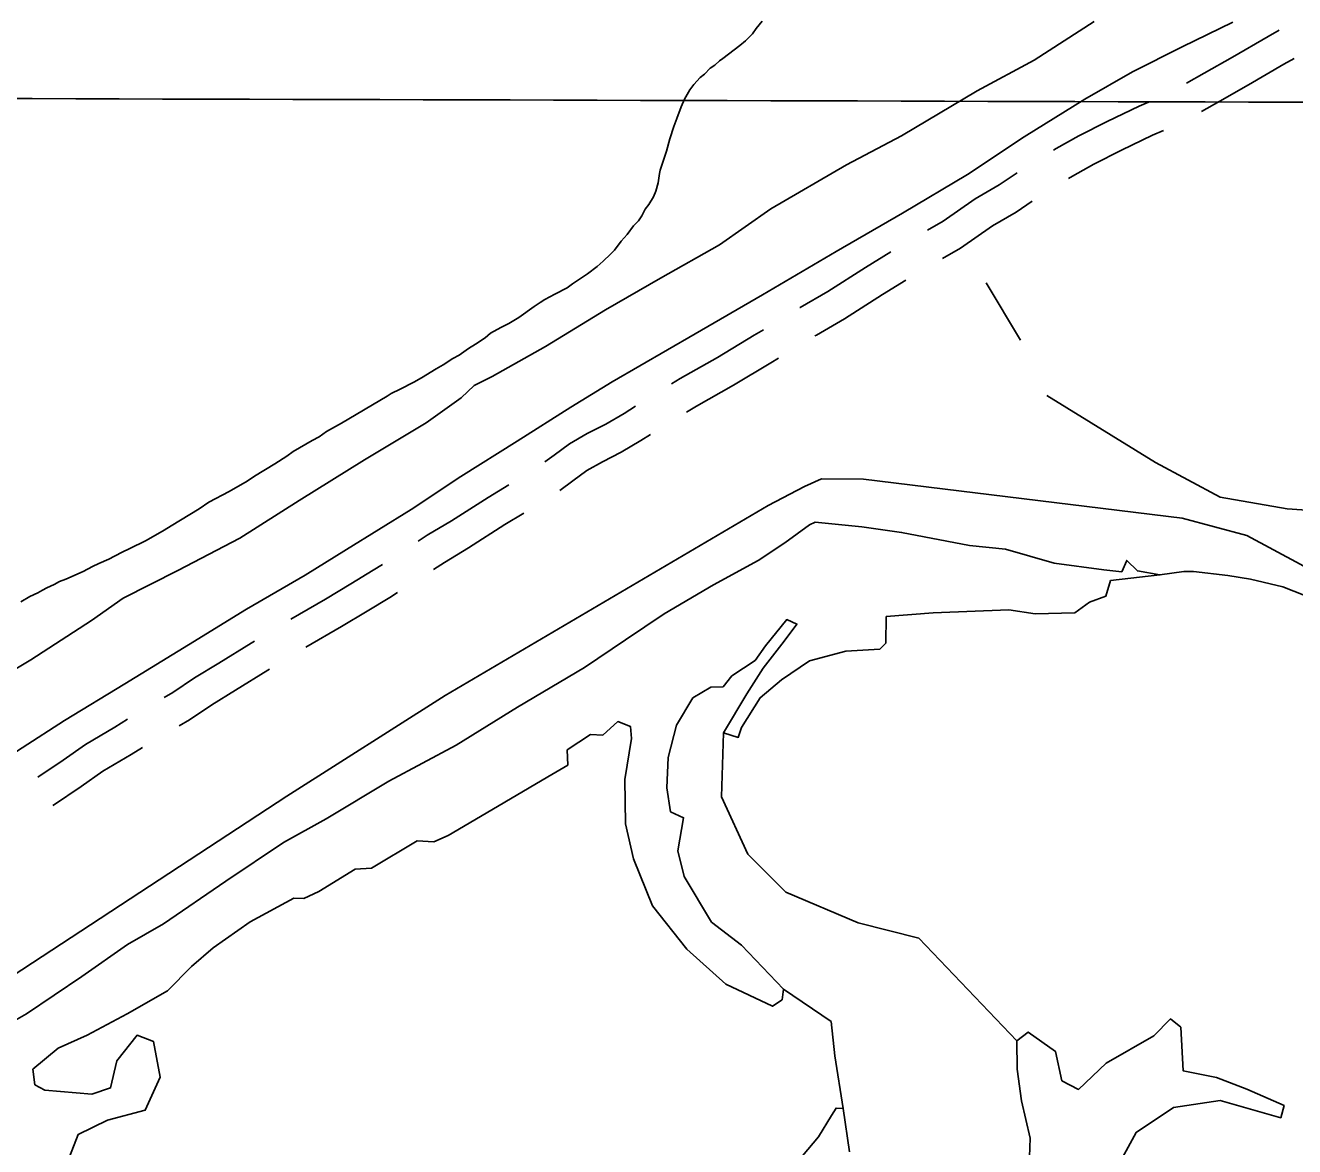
# Model space of a CAD drawing. Extents: x 3172231 to 3210228, y 940198 to 965780.
# Drawn here: x 3179677 to 3180867, y 950801 to 951853 of the extents above; entities that cross this region are included whole.
import ezdxf

# ---------------------------------------------------------------- set-up
doc = ezdxf.new("R2010")
doc.units = 0
for name, color, linetype in [('V-GRID-MAJR', 7, 'Continuous'), ('V-ROAD-CNTR', 7, 'Continuous'), ('V-SITE-VEGE', 7, 'Continuous'), ('V-TOPO-SHOR', 7, 'Continuous')]:
    doc.layers.add(name, color=color, linetype=linetype)

msp = doc.modelspace()

# ---------------------------------------------------------------- linework, layer by layer
at = {"layer": 'V-GRID-MAJR'}
msp.add_spline([(3176504.317, 951793.007), (3181720.753, 951778.211), (3186937.193, 951764.175), (3192153.634, 951750.897), (3197370.077, 951738.379), (3202586.522, 951726.618), (3207802.969, 951715.617)], degree=3, dxfattribs=at)
at = {"layer": 'V-ROAD-CNTR'}
for points in [[(3180766.004, 951798.49), (3180782.316, 951807.701), (3180809.031, 951822.916), (3180842.481, 951842.308), (3180852.85, 951848.062)], [(3180780.054, 951771.971), (3180797.116, 951781.605), (3180823.977, 951796.904), (3180857.283, 951816.212), (3180866.897, 951821.547)], [(3180641.033, 951735.625), (3180643.693, 951737.258), (3180664.831, 951748.92), (3180691.557, 951762.636), (3180721.615, 951776.991), (3180730.228, 951780.723)], [(3180655.11, 951709.065), (3180658.795, 951711.328), (3180678.929, 951722.436), (3180704.873, 951735.75), (3180734.047, 951749.683), (3180744.314, 951754.132)], [(3180522.96, 951660.537), (3180537.722, 951669.135), (3180567.602, 951689.816), (3180590.072, 951702.972), (3180607.084, 951714.481)], [(3180537.019, 951634.008), (3180553.832, 951643.801), (3180583.74, 951664.502), (3180606.072, 951677.576), (3180621.222, 951687.825)], [(3180403.286, 951587.935), (3180403.511, 951588.071), (3180429.498, 951603.036), (3180464.875, 951625.502), (3180488.515, 951640.209)], [(3180417.358, 951561.386), (3180418.759, 951562.233), (3180445.032, 951577.362), (3180480.841, 951600.102), (3180502.599, 951613.639)], [(3180282.863, 951516.557), (3180290.879, 951521.425), (3180325.819, 951541.213), (3180360.339, 951561.968), (3180369.057, 951567.239)], [(3180296.936, 951490.004), (3180306.061, 951495.545), (3180340.943, 951515.301), (3180375.829, 951536.276), (3180383.128, 951540.689)], [(3180163.821, 951443.22), (3180172.54, 951449.599), (3180187.04, 951460.206), (3180203.719, 951469.867), (3180221.208, 951478.626), (3180238.357, 951488.784), (3180248.893, 951495.442)], [(3180178.038, 951416.45), (3180190.252, 951425.385), (3180203.462, 951435.048), (3180217.967, 951443.451), (3180235.588, 951452.276), (3180254.017, 951463.192), (3180262.985, 951468.859)], [(3180045.256, 951368.834), (3180053.653, 951374.406), (3180076.378, 951388.019), (3180110.639, 951409.971), (3180130.116, 951421.708)], [(3180059.379, 951342.202), (3180069.663, 951349.026), (3180092.182, 951362.515), (3180126.477, 951384.489), (3180144.185, 951395.16)], [(3179925.807, 951295.87), (3179958.02, 951314.578), (3179981.81, 951328.902), (3180002.84, 951341.775), (3180011.632, 951347.179)], [(3179939.864, 951269.341), (3179973.292, 951288.754), (3179997.38, 951303.258), (3180018.526, 951316.203), (3180025.709, 951320.617)], [(3179806.705, 951222.36), (3179814.805, 951226.89), (3179835.428, 951240.721), (3179858.073, 951254.642), (3179888.427, 951273.387), (3179891.525, 951275.264)], [(3179820.756, 951195.846), (3179830.507, 951201.298), (3179851.644, 951215.475), (3179873.809, 951229.1), (3179904.083, 951247.795), (3179905.596, 951248.712)], [(3179688.367, 951147.711), (3179712.025, 951163.631), (3179733.06, 951178.335), (3179760.397, 951194.436), (3179772.339, 951201.921)], [(3179702.5, 951121.063), (3179702.939, 951121.357), (3179728.995, 951138.891), (3179749.29, 951153.077), (3179775.979, 951168.796), (3179786.426, 951175.345)]]:
    msp.add_lwpolyline(points, dxfattribs=at)
at = {"layer": 'V-SITE-VEGE'}
for points in [[(3180367.701, 951856.455), (3180362.216, 951849.656), (3180358.747, 951844.835), (3180352.122, 951838.044), (3180346.944, 951833.808), (3180330.849, 951821.68), (3180327.689, 951819.425), (3180323.372, 951815.468), (3180319.065, 951812.652), (3180313.591, 951806.994)], [(3180313.591, 951806.994), (3180309.566, 951803.889), (3180303.795, 951797.092), (3180300.041, 951792.273), (3180295.108, 951783.468), (3180291.904, 951776.362), (3180287.806, 951765.268), (3180284.886, 951757.872), (3180281.071, 951746.203), (3180278.109, 951734.527), (3180272.242, 951716.882), (3180271.357, 951713.75), (3180270.134, 951704.913), (3180268.066, 951697.223), (3180265.733, 951691.822), (3180261.387, 951684.724), (3180258.207, 951680.186), (3180255.012, 951673.935), (3180251.831, 951669.399), (3180247.219, 951664.586), (3180241.155, 951656.65), (3180235.67, 951650.133), (3180229.313, 951641.915), (3180225.57, 951637.952), (3180218.66, 951631.449), (3180212.905, 951626.362), (3180203.994, 951619.594), (3180198.254, 951615.934), (3180189.924, 951610.302), (3180185.038, 951606.634), (3180173.278, 951600.461), (3180163.816, 951595.693), (3180159.509, 951592.879), (3180154.049, 951588.933), (3180139.4, 951578.789), (3180130.215, 951573.163), (3180122.758, 951569.233), (3180113.006, 951563.898), (3180107.828, 951559.665), (3180098.926, 951553.75), (3180092.323, 951549.529), (3180083.418, 951543.33), (3180077.682, 951540.242), (3180068.494, 951534.331), (3180061.896, 951530.68), (3180048.115, 951521.955), (3180040.943, 951518.021), (3180028.323, 951511.574), (3180019.723, 951507.369), (3180015.99, 951504.834), (3179973.23, 951479.533), (3179959.172, 951471.667), (3179952.276, 951466.876), (3179945.68, 951463.227), (3179927.891, 951453.112), (3179921.855, 951448.598), (3179910.657, 951441.278), (3179891.426, 951429.748), (3179884.821, 951425.242), (3179867.891, 951415.404), (3179848.676, 951405.588), (3179839.767, 951399.104), (3179813.367, 951383.359), (3179806.762, 951379.136), (3179789.835, 951369.584), (3179774.064, 951361.732), (3179768.044, 951358.934), (3179760.299, 951354.724), (3179754.849, 951351.918), (3179745.68, 951348.004), (3179739.659, 951345.205), (3179730.769, 951340.433), (3179714.719, 951333.156), (3179708.704, 951330.93), (3179703.541, 951328.12), (3179696.661, 951325.042), (3179692.647, 951323.08), (3179688.342, 951320.553), (3179680.89, 951316.907), (3179672.282, 951312.133)]]:
    msp.add_lwpolyline(points, dxfattribs=at)
at = {"layer": 'V-TOPO-SHOR'}
msp.add_line((3180577.954, 951611.164), (3180610.032, 951557.4), dxfattribs=at)
for points in [[(3179604.655, 951211.427), (3179681.738, 951257.767), (3179738.783, 951294.615), (3179768.235, 951315.509), (3179819.496, 951341.524), (3179877.688, 951371.589), (3179933.513, 951406.997), (3179994.799, 951445.137), (3180052.673, 951480.041), (3180085.532, 951503.202), (3180097.488, 951514.943), (3180114.613, 951523.493), (3180164.564, 951551.338), (3180220.982, 951585.771), (3180272.399, 951615.414), (3180327.701, 951646.957), (3180376.014, 951680.739), (3180447.002, 951721.934), (3180498.517, 951749.037), (3180569.394, 951791.2), (3180622.98, 951819.976), (3180679.294, 951856.226)], [(3180809.397, 951855.652), (3180761.667, 951832.627), (3180715.263, 951809.105), (3180670.533, 951783.393), (3180613.504, 951748.237), (3180560.463, 951712.925), (3180499.553, 951676.477), (3180437.319, 951640.645), (3180368.268, 951600.035), (3180305.059, 951563.366), (3180227.022, 951518.244), (3180188.353, 951494.532), (3180137.883, 951462.584), (3180085.228, 951429.687), (3180038.514, 951398.549), (3179977.956, 951361.13), (3179939.044, 951336.935), (3179883.982, 951305.271), (3179829.505, 951271.542), (3179769.802, 951234.963), (3179713.385, 951200.769), (3179633.72, 951149.496)], [(3180634.956, 951505.443), (3180736.801, 951442.559), (3180797.564, 951410.198), (3180860.169, 951399.307), (3181291.362, 951369.609), (3181345.06, 951374.844)], [(3180462.972, 951427.131), (3180423.603, 951427.228), (3180407.48, 951420.11), (3180373.436, 951402.3), (3180070.572, 951224.1), (3179921.81, 951129.625), (3179434.281, 950810.512), (3179317.77, 950732.062), (3179321.314, 950717.738), (3179337.295, 950667.592), (3179360.461, 950628.166), (3179378.254, 950586.964), (3179420.931, 950477.7)], [(3180462.972, 951427.131), (3180761.726, 951390.603), (3180822.528, 951374.347), (3180872.567, 951347.381), (3181353.273, 951077.769), (3181898.333, 950781.156), (3182075.288, 950698.402), (3182203.967, 950631.872), (3182236.102, 950601.372), (3182245.009, 950585.244), (3182246.71, 950549.45), (3182241.298, 950531.569), (3182239.482, 950520.836), (3182228.701, 950502.968), (3182217.911, 950481.521)], [(3179635.856, 950901.743), (3179677.82, 950925.565), (3179729.69, 950960.672), (3179772.556, 950990.538), (3179806.252, 951009.957), (3179864.7, 951050.088), (3179918.636, 951086.145), (3179958.771, 951108.532), (3180017.538, 951143.819), (3180080.77, 951177.613), (3180138.21, 951213.154), (3180201.053, 951250.491), (3180239.65, 951276.521), (3180275.93, 951300.759), (3180322.039, 951327.811), (3180364.117, 951350.663), (3180389.076, 951367.499), (3180412.218, 951384.11), (3180417.689, 951386.845), (3180461.454, 951382.335), (3180498.679, 951377.155), (3180562.218, 951364.843), (3180595.951, 951361.513), (3180641.815, 951348.389), (3180688.448, 951342.133), (3180705.129, 951340.046), (3180709.825, 951350.894), (3180719.902, 951341), (3180740.922, 951337.181), (3180694.648, 951331.911), (3180690.281, 951317.43), (3180674.983, 951311.761), (3180661.216, 951301.599), (3180623.816, 951300.726), (3180599.287, 951304.578), (3180528.227, 951301.834), (3180484.146, 951298.119), (3180483.8, 951273.195), (3180478.182, 951267.68), (3180446.34, 951265.789), (3180412.132, 951256.659), (3180386.074, 951238.864), (3180365.954, 951221.985), (3180348.396, 951194.068), (3180345.408, 951184.779), (3180331.652, 951189.139), (3180353.523, 951225.608), (3180368.627, 951249.792), (3180388.339, 951275.028), (3180400.344, 951291.133), (3180390.942, 951295.334), (3180370.994, 951270.707), (3180361.188, 951256.878), (3180339.398, 951242.555), (3180331.075, 951232.223), (3180319.577, 951232.085), (3180302.906, 951221.829), (3180287.548, 951196.315), (3180279.651, 951166.013), (3180278.304, 951137.466), (3180281.974, 951115.165), (3180294.145, 951109.49), (3180288.781, 951078.559), (3180294.493, 951054.425), (3180320.243, 951011.598), (3180348.487, 950990.042), (3180387.802, 950948.665), (3180386.504, 950938.873), (3180377.494, 950932.784), (3180333.753, 950953.51), (3180297.264, 950986.393), (3180265.08, 951026.98), (3180247.205, 951070.828), (3180239.639, 951103.934), (3180238.927, 951145.447), (3180245.083, 951183.992), (3180244.336, 951195.012), (3180232.521, 951199.717), (3180218.488, 951187.017), (3180206.634, 951187.486), (3180184.843, 951173.162), (3180185.56, 951158.757)], [(3181128.042, 951176.748), (3180967.21, 951266.62), (3180897.527, 951309.74), (3180856.409, 951325.947), (3180826.005, 951333.18), (3180804.54, 951336.812), (3180772.339, 951340.471), (3180763.391, 951340.493), (3180740.922, 951337.181)], [(3180331.652, 951189.139), (3180329.618, 951129.036), (3180354.453, 951075.474), (3180390.032, 951039.719), (3180457.728, 951011.017), (3180514.76, 950996.61), (3180606.762, 950900.193)], [(3180185.56, 951158.757), (3180166.825, 951147.794), (3180108.795, 951113.951), (3180073.147, 951092.733), (3180059.903, 951086.804), (3180044.303, 951087.912), (3180001.476, 951062.284), (3179986.095, 951061.213), (3179951.904, 951040.345), (3179937.805, 951033.696), (3179928.612, 951034.021), (3179887.631, 951012.005), (3179852.924, 950987.634), (3179832.432, 950969.911), (3179809.961, 950947.241), (3179772.13, 950925.561), (3179734.678, 950905.692), (3179707.342, 950893.473), (3179683.683, 950873.601), (3179685.49, 950859.183), (3179694.882, 950854.016), (3179739.018, 950850.35), (3179756.496, 950856.122), (3179762.533, 950881.478), (3179781.387, 950905.509), (3179796.944, 950899.562), (3179803.176, 950866.106), (3179789.1, 950835.134), (3179753.682, 950826.014), (3179726.091, 950812.589), (3179718.034, 950791.487)], [(3180443.905, 950836.682), (3180436.02, 950886.236), (3180432.532, 950918.345), (3180387.802, 950948.665)], [(3180618.081, 950773.872), (3180619.128, 950809.077), (3180610.973, 950844.004), (3180607.129, 950873.808), (3180606.762, 950900.193), (3180617.246, 950908.569), (3180642.979, 950890.426), (3180648.9, 950862.782), (3180664.438, 950854.653), (3180690.437, 950879.469), (3180735.323, 950904.837), (3180750.837, 950920.791), (3180760.569, 950912.96), (3180762.86, 950872.035), (3180793.906, 950865.946), (3180822.365, 950854.917), (3180857.441, 950839.592), (3180854.314, 950828.126), (3180797.341, 950844.252), (3180753.716, 950837.87), (3180718.529, 950814.469), (3180698.344, 950777.018)], [(3180400.731, 950786.49), (3180420.793, 950810.267), (3180432.831, 950830.126), (3180437.132, 950837.229), (3180443.905, 950836.682), (3180449.709, 950796.091)]]:
    msp.add_lwpolyline(points, dxfattribs=at)

doc.saveas('drawing.dxf')
